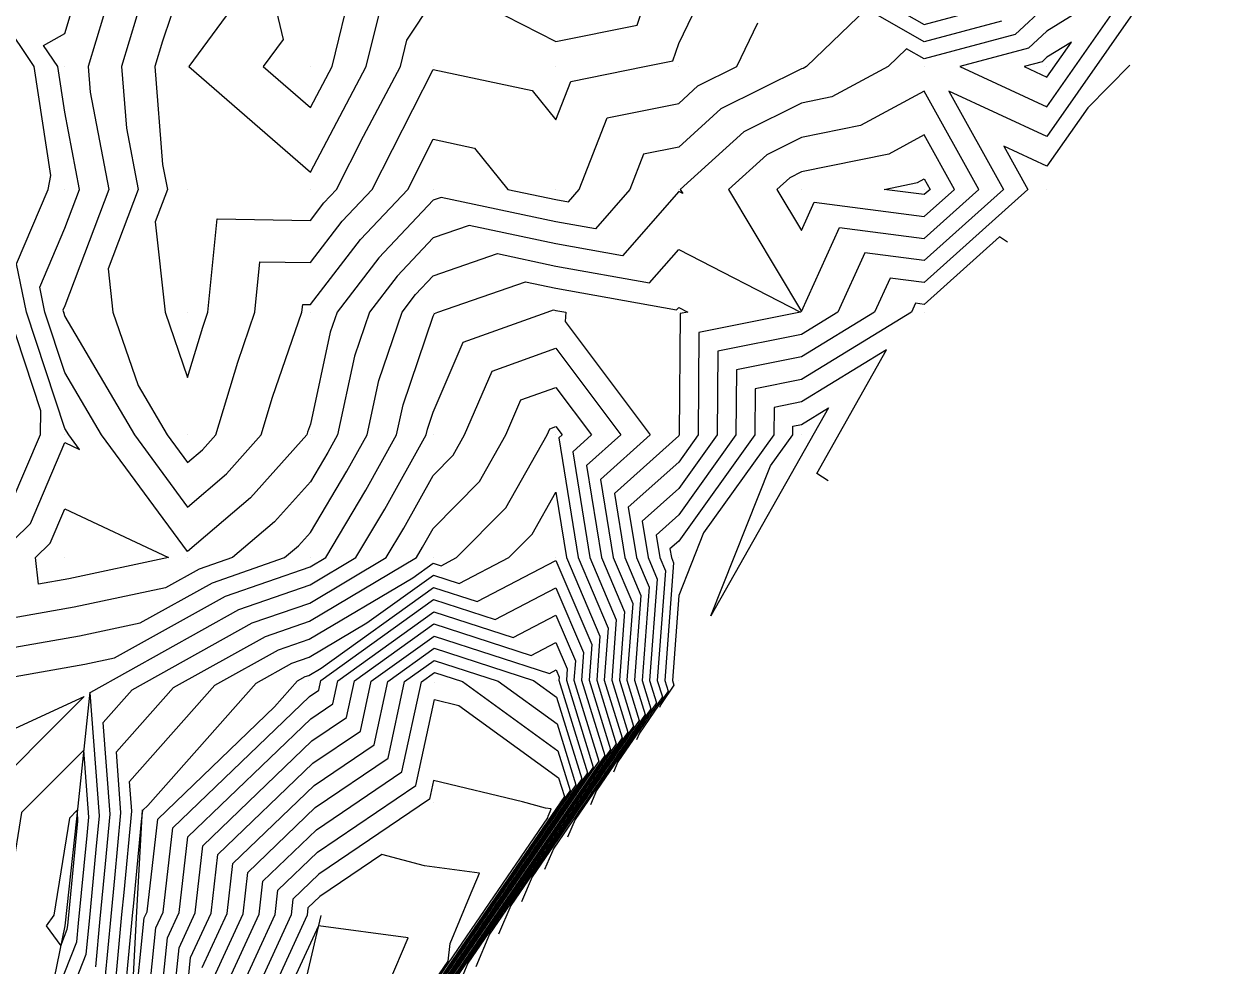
# Model space of a CAD drawing. Extents: x 2188792 to 2191981, y 386090 to 389710.
# Drawn here: x 2190736.9 to 2190835.6, y 388037 to 388113.7 of the extents above; entities that cross this region are included whole.
import ezdxf

# ---------------------------------------------------------------- set-up
doc = ezdxf.new("R2010")
doc.units = 0
for name, color, linetype in [('DTM Contours Major', 7, 'Continuous'), ('DTM Contours Minor', 7, 'Continuous'), ('Exist DTM QL2 LIDAR Elevation Point', 7, 'Continuous'), ('PH Exist DTM Breakline', 7, 'Continuous')]:
    doc.layers.add(name, color=color, linetype=linetype)

msp = doc.modelspace()

# ---------------------------------------------------------------- linework, layer by layer
at = {"layer": 'DTM Contours Major'}
for points in [[(2190835.564, 388123.277), (2190827.754, 388115.346), (2190820.185, 388104.514), (2190812.18, 388108.215), (2190816.638, 388100.209), (2190810.184, 388094.414), (2190805.346, 388095.047), (2190803.155, 388090.208), (2190800.184, 388088.388), (2190793.363, 388087.027), (2190793.311, 388080.207), (2190790.183, 388075.845), (2190787.211, 388073.178), (2190787.686, 388070.206), (2190788.432, 388068.459), (2190787.818, 388060.211), (2190788.382, 388058.379), (2190783.49, 388051.229), (2190783.004, 388050.084)], [(2190734.524, 388070.206), (2190737.384, 388073), (2190740.178, 388079.579), (2190741.365, 388079.02), (2190740.49, 388080.207), (2190740.178, 388080.738), (2190737.057, 388090.208), (2190736.249, 388094.137), (2190738.828, 388100.209), (2190739.038, 388101.349), (2190737.683, 388110.21), (2190732.605, 388117.782)], [(2190754.469, 388115.921), (2190750.267, 388110.21), (2190760.18, 388101.601), (2190764.726, 388110.21), (2190765.802, 388114.589)], [(2190820.185, 388115.22), (2190817.582, 388112.813), (2190810.184, 388110.832), (2190808.739, 388111.656), (2190807.24, 388110.21), (2190802.656, 388107.738), (2190800.184, 388107.232), (2190795.495, 388104.897), (2190790.316, 388100.209), (2190790.514, 388099.878), (2190790.183, 388100.048), (2190785.598, 388094.792), (2190780.182, 388095.769), (2190773.124, 388097.266), (2190770.181, 388096.247), (2190767.255, 388093.133), (2190764.999, 388090.208), (2190763.781, 388086.607), (2190762.396, 388080.207), (2190761.603, 388078.784), (2190760.18, 388076.393), (2190757.257, 388073.129), (2190753.844, 388070.206), (2190751.113, 388069.261), (2190748.385, 388067.74), (2190740.93, 388066.165), (2190735.114, 388065.142)], [(2190743.468, 388035.869), (2190743.948, 388040.966), (2190744.251, 388044.102), (2190744.752, 388049.431), (2190744.379, 388054.379), (2190749.04, 388059.625), (2190756.513, 388063.793), (2190760.11, 388065.038), (2190768.817, 388070.206), (2190769.326, 388071.061), (2190770.181, 388072.595), (2190773.965, 388076.423), (2190776.106, 388080.207), (2190777.331, 388083.058), (2190780.182, 388084.079), (2190783.083, 388080.207), (2190781.554, 388078.835), (2190782.934, 388070.206), (2190785.102, 388065.133), (2190784.736, 388060.219), (2190786.035, 388055.999), (2190774.764, 388039.526), (2190773.646, 388036.888)], [(2190747.867, 388032.669), (2190748.535, 388039.24), (2190749.485, 388041.309), (2190750.191, 388047.468), (2190760.206, 388057.085), (2190761.997, 388058.298), (2190762.404, 388060.184), (2190770.228, 388065.801), (2190776.71, 388063.7), (2190780.186, 388065.516), (2190781.771, 388061.808), (2190781.653, 388060.227), (2190783.688, 388053.618), (2190766.039, 388027.823)], [(2190753.265, 388035.208), (2190756.001, 388041.166), (2190756.308, 388043.848), (2190760.67, 388048.036), (2190767.637, 388052.75), (2190769.221, 388060.086), (2190770.282, 388060.848), (2190772.565, 388060.108), (2190780.346, 388054.47), (2190781.341, 388051.238), (2190757.313, 388016.12)]]:
    msp.add_lwpolyline(points, dxfattribs=at)
at = {"layer": 'DTM Contours Minor'}
for points in [[(2190756.128, 388120.211), (2190757.965, 388112.425), (2190756.335, 388110.21), (2190760.18, 388106.871), (2190761.943, 388110.21), (2190763.568, 388116.823)], [(2190776.017, 388114.375), (2190780.182, 388112.264), (2190786.796, 388113.596), (2190788.989, 388120.211)], [(2190816.477, 388113.919), (2190810.184, 388112.233), (2190805.48, 388114.915), (2190800.602, 388110.21), (2190800.33, 388110.064), (2190800.184, 388110.034), (2190793.625, 388106.768), (2190790.183, 388103.651), (2190787.325, 388103.067), (2190786.199, 388100.209), (2190783.396, 388096.995), (2190780.182, 388097.574), (2190770.833, 388099.557), (2190770.181, 388099.332), (2190765.761, 388094.627), (2190762.352, 388090.208), (2190761.803, 388088.585), (2190760.18, 388081.08), (2190759.956, 388080.431), (2190759.889, 388080.207), (2190755.301, 388075.085), (2190750.179, 388070.698), (2190743.167, 388080.207), (2190740.178, 388085.291), (2190738.558, 388090.208), (2190738.138, 388092.248), (2190740.178, 388097.051), (2190741.368, 388100.209), (2190740.178, 388106.488), (2190739.609, 388110.21), (2190738.451, 388111.937), (2190740.178, 388112.904), (2190741.852, 388118.537)], [(2190746.031, 388114.358), (2190744.797, 388110.21), (2190745.199, 388105.189), (2190746.143, 388100.209), (2190743.702, 388093.733), (2190744.09, 388090.208), (2190746.154, 388084.232), (2190748.52, 388080.207), (2190750.179, 388077.958), (2190751.39, 388078.996), (2190752.475, 388080.207), (2190754.258, 388086.129), (2190755.664, 388090.208), (2190756.071, 388094.317), (2190760.18, 388094.253), (2190762.773, 388097.615), (2190765.21, 388100.209), (2190770.181, 388109.982), (2190778.235, 388108.264), (2190780.182, 388105.869), (2190781.408, 388108.984), (2190787.404, 388110.21), (2190789.717, 388110.676), (2190790.183, 388112.081), (2190792.818, 388117.576)], [(2190750.179, 388118.339), (2190748.12, 388112.269), (2190747.508, 388110.21), (2190748.145, 388102.243), (2190748.53, 388100.209), (2190747.533, 388097.564), (2190748.342, 388090.208), (2190750.179, 388084.891), (2190751.409, 388088.977), (2190751.833, 388090.208), (2190752.585, 388097.803), (2190760.18, 388097.684), (2190761.279, 388099.11), (2190762.312, 388100.209), (2190764.52, 388104.549), (2190767.509, 388110.21), (2190768.036, 388112.355), (2190770.181, 388115.602)], [(2190802.221, 388118.174), (2190810.184, 388113.635), (2190815.371, 388115.024)], [(2190827.786, 388117.81), (2190820.185, 388113.092), (2190818.688, 388111.708), (2190813.096, 388110.21), (2190820.185, 388106.932), (2190827.786, 388117.81)], [(2190743.941, 388116.447), (2190742.087, 388110.21), (2190742.253, 388108.135), (2190743.755, 388100.209), (2190740.178, 388090.715), (2190740.027, 388090.359), (2190740.058, 388090.208), (2190740.178, 388089.844), (2190745.843, 388080.207), (2190750.179, 388074.328), (2190753.346, 388077.04), (2190756.182, 388080.207), (2190757.107, 388083.28), (2190759.494, 388090.208), (2190759.556, 388090.832), (2190760.18, 388090.822), (2190764.267, 388096.121), (2190768.107, 388100.209), (2190770.181, 388104.285), (2190773.54, 388103.569), (2190776.271, 388100.209), (2190780.182, 388099.38), (2190781.194, 388099.197), (2190782.076, 388100.209), (2190784.366, 388106.025), (2190790.183, 388107.215), (2190791.755, 388108.638), (2190794.912, 388110.21), (2190796.62, 388113.773)], [(2190822.177, 388112.201), (2190820.185, 388110.965), (2190819.793, 388110.603), (2190818.328, 388110.21), (2190820.185, 388109.351), (2190822.177, 388112.201)], [(2190826.922, 388110.314), (2190823.501, 388106.84), (2190820.185, 388102.095), (2190816.679, 388103.716), (2190818.632, 388100.209), (2190810.184, 388092.624), (2190807.405, 388092.987), (2190806.147, 388090.208), (2190800.184, 388086.555), (2190794.892, 388085.499), (2190794.851, 388080.207), (2190790.183, 388073.699), (2190788.342, 388072.047), (2190788.636, 388070.206), (2190789.099, 388069.124), (2190788.435, 388060.21), (2190788.852, 388058.856), (2190785.235, 388053.57), (2190784.876, 388052.723)], [(2190810.184, 388108.218), (2190804.981, 388105.413), (2190800.184, 388104.43), (2190797.366, 388103.027), (2190794.253, 388100.209), (2190800.184, 388090.254), (2190803.286, 388097.106), (2190810.184, 388096.204), (2190814.645, 388100.209), (2190810.184, 388108.218)], [(2190810.184, 388104.639), (2190807.307, 388103.087), (2190800.184, 388101.628), (2190799.236, 388101.156), (2190798.19, 388100.209), (2190800.184, 388096.862), (2190801.227, 388099.166), (2190810.184, 388097.994), (2190812.651, 388100.209), (2190810.184, 388104.639)], [(2190806.935, 388100.209), (2190809.632, 388100.761), (2190810.184, 388101.059), (2190810.658, 388100.209), (2190810.184, 388099.784), (2190806.935, 388100.209)], [(2190816.967, 388095.918), (2190816.317, 388096.34), (2190810.184, 388090.834), (2190809.465, 388090.928), (2190809.139, 388090.208), (2190800.184, 388084.722), (2190796.42, 388083.971), (2190796.391, 388080.207), (2190790.183, 388071.552), (2190789.473, 388070.916), (2190789.587, 388070.206), (2190789.765, 388069.789), (2190789.051, 388060.208), (2190789.321, 388059.332), (2190786.98, 388055.91), (2190786.748, 388055.362)], [(2190732.203, 388062.231), (2190741.363, 388063.841), (2190746.31, 388064.886), (2190752.193, 388068.167), (2190758.083, 388070.206), (2190759.213, 388071.173), (2190760.18, 388072.253), (2190763.148, 388077.239), (2190764.801, 388080.207), (2190765.758, 388084.63), (2190767.645, 388090.208), (2190768.749, 388091.639), (2190770.181, 388093.163), (2190775.415, 388094.974), (2190780.182, 388093.963), (2190787.801, 388092.59), (2190790.183, 388095.321), (2190800.119, 388090.208), (2190791.835, 388088.556), (2190791.772, 388080.207), (2190790.183, 388077.992), (2190786.079, 388074.31), (2190786.736, 388070.206), (2190787.766, 388067.794), (2190787.202, 388060.213), (2190787.913, 388057.903), (2190781.745, 388048.889), (2190781.133, 388047.445)], [(2190733.044, 388059.98), (2190741.795, 388061.517), (2190744.234, 388062.033), (2190753.273, 388067.074), (2190760.17, 388069.461), (2190761.425, 388070.206), (2190764.692, 388075.695), (2190767.207, 388080.207), (2190767.735, 388082.652), (2190770.181, 388089.88), (2190770.279, 388090.109), (2190770.555, 388090.208), (2190777.707, 388092.683), (2190780.182, 388092.158), (2190790.003, 388090.388), (2190790.183, 388090.593), (2190790.931, 388090.208), (2190790.307, 388090.084), (2190790.232, 388080.207), (2190790.183, 388080.139), (2190784.948, 388075.441), (2190785.785, 388070.206), (2190787.1, 388067.129), (2190786.585, 388060.214), (2190787.443, 388057.427), (2190780, 388046.548), (2190779.261, 388044.806)], [(2190735.557, 388090.208), (2190738.201, 388082.184), (2190738.157, 388080.207), (2190735.778, 388074.606)], [(2190739.931, 388032.861), (2190741.923, 388037.904), (2190742.178, 388040.608), (2190742.74, 388046.425), (2190742.999, 388049.184), (2190742.245, 388059.192), (2190742.308, 388059.262), (2190754.353, 388065.98), (2190760.15, 388067.987), (2190763.889, 388070.206), (2190766.237, 388074.15), (2190769.612, 388080.207), (2190769.713, 388080.675), (2190770.181, 388082.057), (2190772.63, 388087.759), (2190779.469, 388090.208), (2190779.998, 388090.392), (2190780.182, 388090.353), (2190780.983, 388090.208), (2190780.945, 388089.445), (2190787.867, 388080.207), (2190783.817, 388076.572), (2190784.835, 388070.206), (2190786.434, 388066.464), (2190785.969, 388060.216), (2190786.974, 388056.951), (2190778.255, 388044.207), (2190777.389, 388042.167)], [(2190742.695, 388036.887), (2190743.063, 388040.787), (2190743.495, 388045.263), (2190743.876, 388049.307), (2190743.312, 388056.785), (2190745.674, 388059.444), (2190755.433, 388064.886), (2190760.13, 388066.512), (2190766.353, 388070.206), (2190767.781, 388072.606), (2190770.181, 388076.912), (2190771.819, 388078.569), (2190772.746, 388080.207), (2190774.98, 388085.409), (2190780.182, 388087.271), (2190785.475, 388080.207), (2190782.685, 388077.704), (2190783.885, 388070.206), (2190785.768, 388065.798), (2190785.352, 388060.218), (2190786.505, 388056.475), (2190776.51, 388041.867), (2190775.517, 388039.527)], [(2190802.37, 388076.456), (2190801.426, 388077.07), (2190807.106, 388087.13), (2190800.184, 388082.889), (2190797.948, 388082.443), (2190797.931, 388080.207), (2190792.214, 388072.238), (2190790.183, 388067.118), (2190789.668, 388060.207), (2190789.791, 388059.808), (2190788.725, 388058.251), (2190788.62, 388058.002)], [(2190799.476, 388080.915), (2190800.184, 388081.056), (2190802.374, 388082.398), (2190792.81, 388065.461), (2190797.661, 388077.685), (2190799.471, 388080.207), (2190799.476, 388080.915)], [(2190744.24, 388034.852), (2190744.833, 388041.146), (2190745.006, 388042.941), (2190745.629, 388049.554), (2190745.446, 388051.972), (2190752.406, 388059.806), (2190757.594, 388062.699), (2190760.09, 388063.563), (2190768.514, 388068.564), (2190770.185, 388069.764), (2190770.836, 388069.553), (2190772.086, 388070.206), (2190776.111, 388074.276), (2190779.466, 388080.207), (2190779.681, 388080.708), (2190780.182, 388080.887), (2190780.691, 388080.207), (2190780.423, 388079.966), (2190781.984, 388070.206), (2190784.435, 388064.468), (2190784.119, 388060.221), (2190785.566, 388055.523), (2190773.019, 388037.186), (2190771.774, 388034.249)], [(2190745.012, 388033.835), (2190745.718, 388041.325), (2190745.762, 388041.78), (2190746.414, 388048.712), (2190746.52, 388049.64), (2190746.926, 388050.03), (2190755.772, 388059.987), (2190758.674, 388061.606), (2190760.07, 388062.089), (2190764.782, 388064.886), (2190770.196, 388068.773), (2190772.305, 388068.09), (2190776.355, 388070.206), (2190778.258, 388072.13), (2190780.182, 388075.532), (2190781.034, 388070.206), (2190783.769, 388063.803), (2190783.503, 388060.222), (2190785.096, 388055.047), (2190771.274, 388034.845)], [(2190738.99, 388071.394), (2190740.178, 388074.191), (2190748.63, 388070.206), (2190740.498, 388068.488), (2190738.025, 388068.054), (2190737.774, 388070.206), (2190738.99, 388071.394)], [(2190745.85, 388033.046), (2190746.643, 388040.853), (2190746.879, 388041.367), (2190747.744, 388048.916), (2190757.26, 388058.055), (2190759.138, 388060.169), (2190759.754, 388060.512), (2190760.05, 388060.615), (2190761.05, 388061.208), (2190770.207, 388067.783), (2190773.773, 388066.626), (2190780.182, 388069.976), (2190783.103, 388063.138), (2190782.886, 388060.224), (2190784.627, 388054.571), (2190769.529, 388032.504)], [(2190746.859, 388032.858), (2190747.589, 388040.047), (2190748.182, 388041.338), (2190748.967, 388048.192), (2190760.113, 388058.895), (2190760.869, 388059.407), (2190761.041, 388060.203), (2190770.218, 388066.792), (2190775.242, 388065.163), (2190780.184, 388067.746), (2190782.437, 388062.473), (2190782.269, 388060.225), (2190784.157, 388054.094), (2190767.784, 388030.164)], [(2190748.876, 388032.481), (2190749.481, 388038.434), (2190750.789, 388041.281), (2190751.414, 388046.744), (2190760.298, 388055.276), (2190763.125, 388057.188), (2190763.768, 388060.164), (2190770.239, 388064.811), (2190778.178, 388062.237), (2190780.188, 388063.287), (2190781.105, 388061.142), (2190781.036, 388060.229), (2190783.219, 388053.142), (2190764.294, 388025.483)], [(2190749.885, 388032.292), (2190750.427, 388037.627), (2190752.092, 388041.252), (2190752.638, 388046.02), (2190760.391, 388053.466), (2190764.253, 388056.079), (2190765.131, 388060.145), (2190770.25, 388063.82), (2190779.647, 388060.773), (2190780.191, 388061.057), (2190780.438, 388060.477), (2190780.42, 388060.23), (2190782.749, 388052.666), (2190762.549, 388023.142)], [(2190751.373, 388036.821), (2190753.395, 388041.223), (2190753.861, 388045.296), (2190760.484, 388051.656), (2190765.381, 388054.969), (2190766.494, 388060.125), (2190770.26, 388062.829), (2190778.366, 388060.201), (2190780.228, 388058.852), (2190782.28, 388052.19), (2190760.804, 388020.802)], [(2190752.319, 388036.015), (2190754.698, 388041.195), (2190755.085, 388044.572), (2190760.577, 388049.846), (2190766.509, 388053.86), (2190767.858, 388060.106), (2190770.271, 388061.839), (2190775.466, 388060.154), (2190780.287, 388056.661), (2190781.81, 388051.714), (2190759.058, 388018.461)], [(2190716.472, 388030.241), (2190718.114, 388038.142), (2190718.558, 388040.203), (2190718.844, 388041.535), (2190720.129, 388050.204), (2190720.126, 388050.254), (2190720.176, 388050.838), (2190724.515, 388055.866), (2190730.177, 388053.584), (2190741.74, 388058.9), (2190732.765, 388049.9), (2190732.452, 388047.929), (2190726.869, 388040.203), (2190729.699, 388036.391)], [(2190754.211, 388034.402), (2190757.304, 388041.137), (2190757.532, 388043.124), (2190760.762, 388046.226), (2190768.766, 388051.641), (2190770.278, 388058.649), (2190772.281, 388058.165), (2190780.404, 388052.279), (2190780.872, 388050.762), (2190755.568, 388013.78)], [(2190738.737, 388032.81), (2190741.151, 388038.922), (2190741.293, 388040.429), (2190741.984, 388047.586), (2190742.123, 388049.06), (2190741.712, 388054.514), (2190736.655, 388049.443), (2190735.87, 388044.511), (2190732.758, 388040.203), (2190738.079, 388033.037), (2190738.333, 388032.762), (2190738.567, 388032.381), (2190738.737, 388032.81)], [(2190753.823, 388011.439), (2190779.522, 388048.999), (2190779.539, 388049.149), (2190779.621, 388049.342), (2190779.703, 388049.538), (2190779.786, 388049.737), (2190779.323, 388049.799), (2190777.447, 388050.306), (2190770.221, 388052.051), (2190769.894, 388050.532), (2190760.855, 388044.416), (2190758.756, 388042.4), (2190758.608, 388041.109), (2190755.157, 388033.595)], [(2190740.379, 388039.939), (2190740.408, 388040.25), (2190741.229, 388048.747), (2190741.246, 388048.936), (2190741.194, 388049.637), (2190740.544, 388048.986), (2190739.289, 388041.092), (2190738.647, 388040.203), (2190739.845, 388038.589), (2190740.379, 388039.939)], [(2190752.078, 388009.099), (2190771.4, 388037.338), (2190771.568, 388038.787), (2190772.355, 388040.663), (2190773.152, 388042.565), (2190773.96, 388044.492), (2190769.471, 388045.091), (2190766.005, 388046.028), (2190760.948, 388042.607), (2190759.979, 388041.676), (2190759.911, 388041.08), (2190756.103, 388032.789)], [(2190766.601, 388035.592), (2190768.133, 388039.247), (2190760.832, 388040.22), (2190757.049, 388031.983)]]:
    msp.add_lwpolyline(points, dxfattribs=at)
at = {"layer": 'Exist DTM QL2 LIDAR Elevation Point'}
for p, q in [((2190740.178, 388110.21), (2190740.178, 388110.21)), ((2190750.179, 388110.21), (2190750.179, 388110.21)), ((2190760.18, 388110.21), (2190760.18, 388110.21)), ((2190770.181, 388110.21), (2190770.181, 388110.21)), ((2190780.182, 388110.21), (2190780.182, 388110.21)), ((2190790.183, 388110.21), (2190790.183, 388110.21)), ((2190800.184, 388110.21), (2190800.184, 388110.21)), ((2190810.184, 388110.21), (2190810.184, 388110.21)), ((2190820.185, 388110.21), (2190820.185, 388110.21)), ((2190740.178, 388100.209), (2190740.178, 388100.209)), ((2190750.179, 388100.209), (2190750.179, 388100.209)), ((2190760.18, 388100.209), (2190760.18, 388100.209)), ((2190770.181, 388100.209), (2190770.181, 388100.209)), ((2190780.182, 388100.209), (2190780.182, 388100.209)), ((2190790.183, 388100.209), (2190790.183, 388100.209)), ((2190800.184, 388100.209), (2190800.184, 388100.209)), ((2190810.184, 388100.209), (2190810.184, 388100.209)), ((2190820.185, 388100.209), (2190820.185, 388100.209)), ((2190740.178, 388090.208), (2190740.178, 388090.208)), ((2190750.179, 388090.208), (2190750.179, 388090.208)), ((2190760.18, 388090.208), (2190760.18, 388090.208)), ((2190770.181, 388090.208), (2190770.181, 388090.208)), ((2190780.182, 388090.208), (2190780.182, 388090.208)), ((2190790.183, 388090.208), (2190790.183, 388090.208)), ((2190800.184, 388090.208), (2190800.184, 388090.208)), ((2190810.184, 388090.208), (2190810.184, 388090.208)), ((2190740.178, 388080.207), (2190740.178, 388080.207)), ((2190750.179, 388080.207), (2190750.179, 388080.207)), ((2190760.18, 388080.207), (2190760.18, 388080.207)), ((2190770.181, 388080.207), (2190770.181, 388080.207)), ((2190780.182, 388080.207), (2190780.182, 388080.207)), ((2190790.183, 388080.207), (2190790.183, 388080.207)), ((2190800.184, 388080.207), (2190800.184, 388080.207)), ((2190740.178, 388070.206), (2190740.178, 388070.206)), ((2190750.179, 388070.206), (2190750.179, 388070.206)), ((2190760.18, 388070.206), (2190760.18, 388070.206)), ((2190770.181, 388070.206), (2190770.181, 388070.206)), ((2190780.182, 388070.206), (2190780.182, 388070.206)), ((2190790.183, 388070.206), (2190790.183, 388070.206)), ((2190780.191, 388060.231), (2190780.191, 388060.231)), ((2190760.045, 388060.217), (2190760.045, 388060.217)), ((2190770.29, 388060.071), (2190770.29, 388060.071)), ((2190790.183, 388060.205), (2190790.183, 388060.205)), ((2190770.206, 388050.225), (2190770.206, 388050.225)), ((2190780.456, 388050.34), (2190780.456, 388050.34))]:
    msp.add_line(p, q, dxfattribs=at)
at = {"layer": 'PH Exist DTM Breakline'}
for points in [[(2190742.216, 388059.258), (2190741.117, 388048.918), (2190740.178, 388040.203), (2190738.655, 388032.807), (2190737.131, 388025.411), (2190735.219, 388018.039), (2190733.306, 388010.667), (2190731.747, 388008.791), (2190728.664, 388006.697), (2190725.482, 388004.779), (2190720.176, 388000.2)], [(2190746.466, 388049.673), (2190746.018, 388041.386), (2190745.571, 388033.099), (2190743.024, 388020.191), (2190740.178, 388010.201), (2190737.395, 388005.364), (2190732.924, 388001.42), (2190727.715, 387996.869), (2190721.899, 387989.14), (2190717.487, 387981.475), (2190714.205, 387974.483), (2190712.323, 387967.076), (2190711.923, 387957.928), (2190712.616, 387949.557), (2190713.308, 387941.187)], [(2190761.028, 388041.056), (2190758.598, 388030.663), (2190755.716, 388024.005), (2190752.835, 388017.348), (2190749.954, 388010.69), (2190746.791, 388002.007), (2190741.398, 387991.419), (2190736.663, 387984.839), (2190730.062, 387979.897), (2190724.741, 387974.615), (2190721.68, 387970.682), (2190719.935, 387966.643), (2190717.991, 387958.271), (2190719.566, 387946.209)]]:
    msp.add_lwpolyline(points, dxfattribs=at)

doc.saveas('drawing.dxf')
